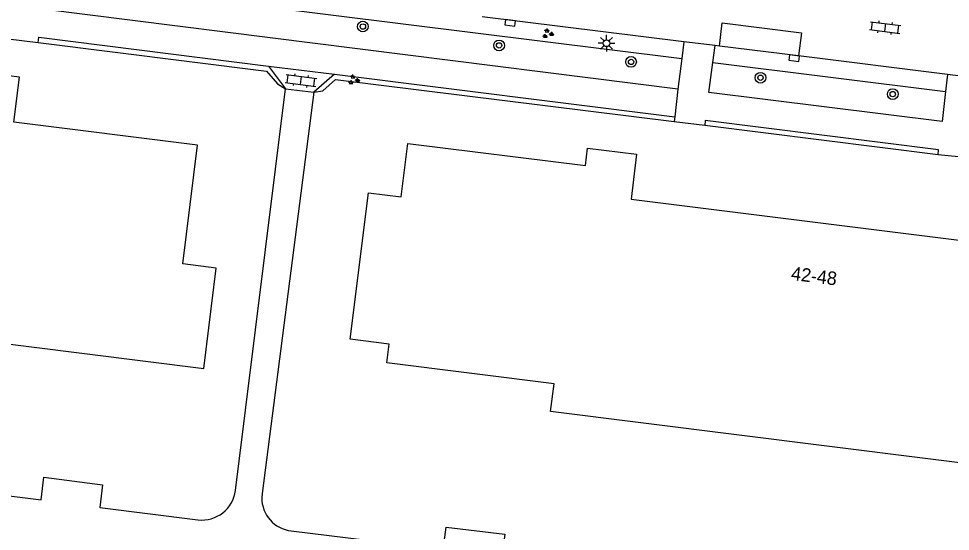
# Model space of a CAD drawing. Extents: x 131000 to 133014, y 396499 to 399001.
# Drawn here: x 131831.2 to 131900.8, y 396614.1 to 396652.4 of the extents above; entities that cross this region are included whole.
import ezdxf

# ---------------------------------------------------------------- set-up
doc = ezdxf.new("R2010")
doc.units = 0
for name, color, linetype in [('gg-afsc-hekwerk', 7, 'Continuous'), ('gg-anno-huisnummerreeks BGT', 7, 'Continuous'), ('gg-bbg-hoofdgebouw', 7, 'Continuous'), ('gg-knt-verharding', 7, 'Continuous'), ('gg-knt-verharding nz', 7, 'Continuous'), ('gt-grn-groengrens', 7, 'Continuous'), ('gt-grn-weggrens', 7, 'Continuous'), ('gt-symb-boom', 7, 'Continuous'), ('gt-symb-groenvak', 7, 'Continuous'), ('gt-symb-klinker verharding', 7, 'Continuous'), ('gt-symb-kolk', 7, 'Continuous'), ('gt-symb-lichtmast', 7, 'Continuous')]:
    doc.layers.add(name, color=color, linetype=linetype)

# ---------------------------------------------------------------- blocks, each defined once
blk = doc.blocks.new('gt0-KL1')
at = {"layer": 'gt-symb-klinker verharding'}
for p, q in [((-1.15, 0.3), (1.15, 0.3)), ((-1, -0.3), (-1, 0.3)), ((-0.5, 0.3), (-0.5, 0.45)), ((0, -0.3), (0, 0.3)), ((0.5, 0.3), (0.5, 0.45)), ((1, -0.3), (1, 0.3)), ((-1.15, -0.3), (1.15, -0.3)), ((-0.5, -0.45), (-0.5, -0.3)), ((0.5, -0.45), (0.5, -0.3))]:
    blk.add_line(p, q, dxfattribs=at)
blk = doc.blocks.new('gt0-BOOM')
at = {"layer": 'gt-symb-boom'}
for radius in [0.4, 0.2]:
    blk.add_circle((0, 0), radius, dxfattribs=at)
blk = doc.blocks.new('gt0-KOLK')
at = {"layer": 'gt-symb-kolk'}
blk.add_lwpolyline([(0, 0), (0.375, 0), (0.375, 0.4), (-0.375, 0.4), (-0.375, 0), (0, 0)], dxfattribs=at)
blk = doc.blocks.new('gt0-LMAST')
at = {"layer": 'gt-symb-lichtmast'}
for p, q in [((-0.182, 0.173), (-0.447, 0.438)), ((-0.005, 0.246), (-0.005, 0.621)), ((0.172, 0.173), (0.437, 0.438)), ((-0.255, -0.004), (-0.63, -0.004)), ((-0.182, -0.181), (-0.447, -0.446)), ((-0.005, -0.254), (-0.005, -0.629)), ((0.437, -0.446), (0.172, -0.181)), ((0.245, -0.004), (0.62, -0.004))]:
    blk.add_line(p, q, dxfattribs=at)
blk.add_circle((-0.005, -0.004), 0.25, dxfattribs=at)
blk = doc.blocks.new('gt0-GRVAK')
at = {"layer": 'gt-symb-groenvak'}
for p, q in [((-0.11, 0.189), (-0.228, 0.24)), ((-0.182, 0.153), (0.088, 0.153)), ((-0.091, 0.211), (-0.156, 0.322)), ((-0.047, 0.214), (-0.047, 0.393)), ((-0.004, 0.211), (0.061, 0.322)), ((0.015, 0.189), (0.133, 0.24)), ((0.262, -0.052), (0.197, 0.059)), ((0.305, -0.049), (0.305, 0.13)), ((0.349, -0.052), (0.414, 0.059)), ((-0.245, -0.228), (-0.363, -0.177)), ((-0.318, -0.264), (-0.047, -0.264)), ((-0.226, -0.206), (-0.291, -0.095)), ((-0.183, -0.203), (-0.183, -0.024)), ((-0.139, -0.206), (-0.074, -0.095)), ((-0.12, -0.228), (-0.002, -0.177)), ((0.243, -0.074), (0.125, -0.023)), ((0.17, -0.11), (0.441, -0.11)), ((0.368, -0.074), (0.486, -0.023))]:
    blk.add_line(p, q, dxfattribs=at)

msp = doc.modelspace()

# ---------------------------------------------------------------- linework, layer by layer
at = {"layer": 'gg-afsc-hekwerk'}
msp.add_line((131882.488, 396644.416), (131899.916, 396642.226), dxfattribs=at)
for points in [[(131832.704, 396650.581), (131849.769, 396648.446), (131850.592, 396647.486)], [(131853.975, 396646.979), (131854.914, 396647.805), (131880.211, 396644.669)]]:
    msp.add_lwpolyline(points, dxfattribs=at)
at = {"layer": 'gg-bbg-hoofdgebouw'}
for points in [[(131812.253, 396632.981), (131816.295, 396632.481), (131816.23, 396631.945), (131827.696, 396630.503), (131827.436, 396628.464), (131845.078, 396626.261), (131846.008, 396633.74), (131843.509, 396634.051), (131844.612, 396642.918), (131830.887, 396644.628), (131831.302, 396647.983), (131827.653, 396648.434), (131827.486, 396647.128), (131814.211, 396648.773), (131812.253, 396632.981)], [(131857.367, 396639.358), (131859.812, 396639.066), (131860.314, 396643.046), (131873.584, 396641.398), (131873.738, 396642.691), (131877.402, 396642.234), (131876.986, 396638.891), (131905.474, 396635.338)], [(131905.694, 396618.704), (131870.977, 396623.051), (131871.233, 396625.108), (131858.743, 396626.671), (131858.925, 396628.064), (131856.01, 396628.432), (131857.367, 396639.358)]]:
    msp.add_lwpolyline(points, dxfattribs=at)
at = {"layer": 'gg-knt-verharding'}
for p, q in [((131880.933, 396650.633), (131865.873, 396652.499)), ((131880.933, 396650.633), (131880.776, 396649.379)), ((131883.26, 396650.345), (131880.933, 396650.633)), ((131883.097, 396649.089), (131883.26, 396650.345)), ((131883.586, 396650.305), (131883.26, 396650.345)), ((131889.498, 396649.572), (131883.586, 396650.305)), ((131880.776, 396649.379), (131880.49, 396647.101)), ((131900.615, 396648.194), (131889.498, 396649.572)), ((131849.92, 396648.82), (131854.838, 396648.209)), ((131849.92, 396648.82), (131851.172, 396647.126)), ((131854.838, 396648.209), (131853.299, 396646.862)), ((131854.838, 396648.209), (131880.249, 396645.017)), ((131900.615, 396648.194), (131900.472, 396646.922)), ((131902.921, 396647.908), (131900.615, 396648.194)), ((131847.441, 396617.151), (131851.172, 396647.126)), ((131880.249, 396645.017), (131880.211, 396644.669))]:
    msp.add_line(p, q, dxfattribs=at)
for points in [[(131880.49, 396647.101), (131833.02, 396653.057), (131833.303, 396655.299)], [(131832.704, 396650.581), (131832.763, 396650.969), (131849.92, 396648.82)], [(131900.472, 396646.922), (131900.22, 396644.68), (131882.806, 396646.839), (131883.097, 396649.089)], [(131853.299, 396646.862), (131849.426, 396616.931), (131849.406, 396616.613)], [(131899.916, 396642.226), (131899.954, 396642.577), (131882.529, 396644.754), (131882.488, 396644.416)], [(131810.265, 396619.279), (131818.748, 396618.188), (131818.949, 396619.885), (131823.311, 396619.341), (131823.128, 396617.661), (131832.931, 396616.454), (131833.139, 396618.141), (131837.518, 396617.571), (131837.32, 396615.888), (131844.641, 396614.966)], [(131851.609, 396614.136), (131862.943, 396612.745), (131863.177, 396614.423), (131867.557, 396613.902), (131867.34, 396612.206), (131893.583, 396608.945), (131893.818, 396610.617), (131898.19, 396610.068), (131897.972, 396608.359), (131922.771, 396605.291)]]:
    msp.add_lwpolyline(points, dxfattribs=at)
for centre, radius, start, end in [((131844.938, 396617.473), 2.524, 263.25342, 352.68048), ((131851.898, 396616.611), 2.492, 179.95915, 263.3395)]:
    msp.add_arc(centre, radius, start, end, dxfattribs=at)
at = {"layer": 'gg-knt-verharding nz'}
msp.add_lwpolyline([(131883.586, 396650.305), (131883.801, 396652.043), (131889.713, 396651.304), (131889.498, 396649.572)], dxfattribs=at)
at = {"layer": 'gt-grn-groengrens'}
for p, q in [((131833.303, 396655.299), (131880.776, 396649.379)), ((131883.097, 396649.089), (131900.472, 396646.922)), ((131850.592, 396647.486), (131851.172, 396647.126)), ((131853.299, 396646.862), (131853.975, 396646.979))]:
    msp.add_line(p, q, dxfattribs=at)
at = {"layer": 'gt-grn-weggrens'}
for p, q in [((131830.462, 396650.86), (131832.704, 396650.581)), ((131851.172, 396647.126), (131853.299, 396646.862)), ((131880.49, 396647.101), (131880.249, 396645.017)), ((131880.211, 396644.669), (131882.488, 396644.416)), ((131899.916, 396642.226), (131902.18, 396642.006))]:
    msp.add_line(p, q, dxfattribs=at)

# ---------------------------------------------------------------- block references
at = {"layer": 'gt-symb-boom'}
for p in [(131856.958, 396651.765), (131867.13, 396650.356), (131876.987, 396649.127), (131886.657, 396647.944), (131896.532, 396646.723)]:
    msp.add_blockref('gt0-BOOM', p, dxfattribs=at)
at = {"layer": 'gt-symb-groenvak'}
for p in [(131870.757, 396651.229), (131856.259, 396647.79)]:
    msp.add_blockref('gt0-GRVAK', p, dxfattribs=at)
at = {"layer": 'gt-symb-klinker verharding'}
for p, rotation in [((131895.967, 396651.688), -7.068140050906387), ((131852.339, 396647.738), -7.409184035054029)]:
    msp.add_blockref('gt0-KL1', p, dxfattribs=dict(at, rotation=rotation))
at = {"layer": 'gt-symb-kolk'}
for p, rotation in [((131867.987, 396652.237), 172.93185994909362), ((131889.205, 396649.606), 172.9318599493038)]:
    msp.add_blockref('gt0-KOLK', p, dxfattribs=dict(at, rotation=rotation))
at = {"layer": 'gt-symb-lichtmast'}
msp.add_blockref('gt0-LMAST', (131875.163, 396650.52), dxfattribs=at)

# ---------------------------------------------------------------- texts
at = {"layer": 'gg-anno-huisnummerreeks BGT'}
msp.add_text('42-48', height=1, rotation=352.9, dxfattribs=at).set_placement((131888.903, 396632.87))

doc.saveas('drawing.dxf')
